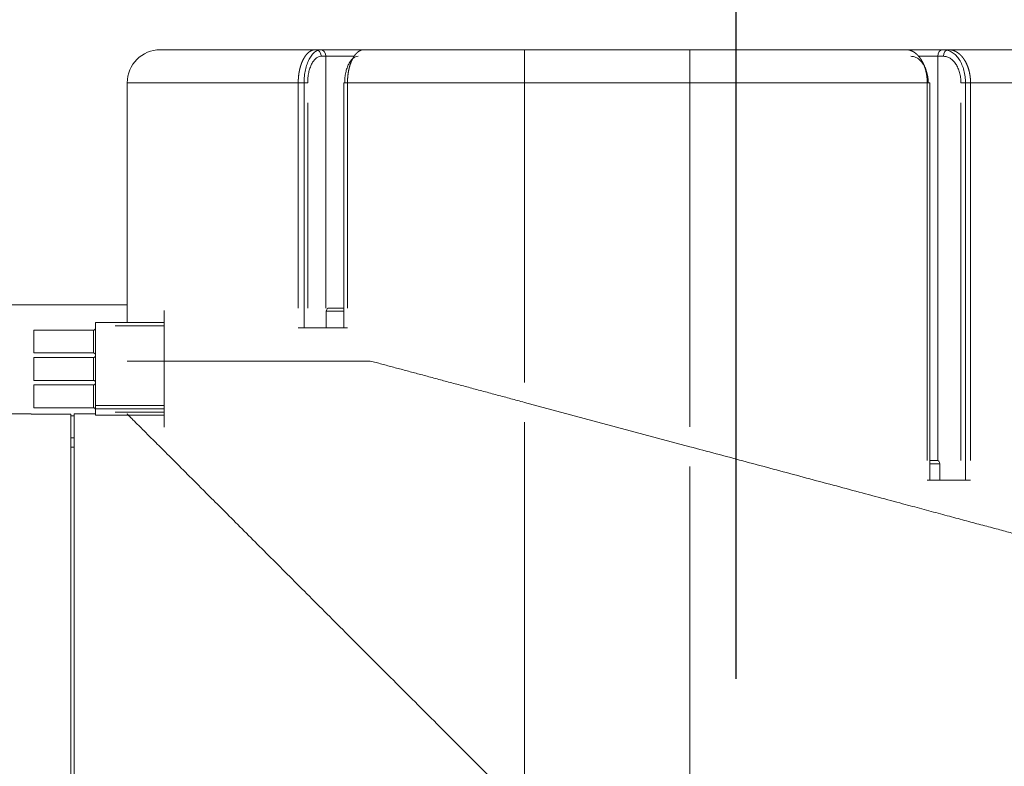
# Model space of a CAD drawing. Header units: millimetres. Extents: x 25069 to 61396, y 8621 to 21558.
# Tile 632 of 656: x 59299 to 59448, y 15402 to 15514. Entities that reach past the tile are written whole.
import ezdxf

# ---------------------------------------------------------------- set-up
doc = ezdxf.new("R2010")
doc.units = ezdxf.units.MM
doc.layers.add('10', color=7, linetype='Continuous')
doc.layers.add('dim', color=84, linetype='Continuous', lineweight=9)
doc.dimstyles.get("Standard").update_dxf_attribs({"dimtxt": 15, "dimasz": 5, "dimexe": 8, "dimexo": 5, "dimgap": 3, "dimtad": 0, "dimzin": 0, "dimdsep": 46, "dimtxsty": 'Standard', "dimblk": 'CLOSEDBLANK', "dimcen": 2, "dimclrd": 4, "dimclre": 3, "dimadec": 0, "dimazin": 0, "dimtfac": 1, "dimtofl": 0, "dimtmove": 0, "dimatfit": 3, "dimldrblk": 'CLOSEDBLANK', "dimfxl": 0, "dimtolj": 1, "dimtzin": 0, "dimarcsym": 0})

# ---------------------------------------------------------------- blocks, each defined once
blk = doc.blocks.new('_ClosedBlank')
at = {"color": 0, "linetype": 'ByBlock', "lineweight": -2}
for p, q in [((-1, 0.167), (0, 0)), ((-1, 0.167), (-1, -0.167)), ((0, 0), (-1, -0.167))]:
    blk.add_line(p, q, dxfattribs=at)
blk = doc.blocks.new('*D43')
at = {"layer": 'Defpoints', "color": 0, "lineweight": 18}
for p in [(59230.09, 15670.62), (59230.09, 15460.19), (59407.59, 15394.87)]:
    blk.add_point(p, dxfattribs=at)
at = {"layer": 'dim', "color": 3, "lineweight": -2}
for p, q in [((59230.09, 15480.19), (59230.09, 15690.62)), ((59407.59, 15414.87), (59407.59, 15690.62))]:
    blk.add_line(p, q, dxfattribs=at)
at = {"layer": 'dim', "color": 4, "lineweight": -3}
for p, q in [((59240.09, 15670.62), (59397.59, 15670.62)), ((59407.59, 15670.62), (59417.59, 15670.62))]:
    blk.add_line(p, q, dxfattribs=at)
at = {"layer": 'dim', "color": 4, "lineweight": -3, "xscale": 10, "yscale": 10, "zscale": 10, "rotation": 180}
blk.add_blockref('_ClosedBlank', (59230.09, 15670.62), dxfattribs=at)
at = {"layer": 'dim', "color": 4, "lineweight": -3, "xscale": 10, "yscale": 10, "zscale": 10}
blk.add_blockref('_ClosedBlank', (59407.59, 15670.62), dxfattribs=at)
at = {"layer": 'dim', "color": 0, "lineweight": 18, "insert": (59672.59, 15670.62), "char_height": 100, "attachment_point": 5}
blk.add_mtext('\\A1;177.50', dxfattribs=at)

msp = doc.modelspace()

# ---------------------------------------------------------------- linework, layer by layer
at = {"layer": '10', "color": 7, "linetype": 'Continuous', "lineweight": 20}
for p, q in [((59320.593, 15509.872), (59344.037, 15509.872)), ((59344.037, 15509.872), (59344.751, 15509.872)), ((59344.042, 15509.872), (59344.751, 15509.872)), ((59344.751, 15509.872), (59351.413, 15509.872)), ((59351.355, 15509.872), (59375.593, 15509.872)), ((59375.593, 15509.872), (59400.593, 15509.872)), ((59375.593, 15509.872), (59375.593, 15504.872)), ((59400.593, 15509.872), (59433.233, 15509.872)), ((59400.593, 15509.872), (59400.593, 15504.872)), ((59433.205, 15509.872), (59438.809, 15509.872)), ((59438.965, 15509.872), (59438.805, 15509.872)), ((59438.809, 15509.872), (59439.664, 15509.872)), ((59439.664, 15509.872), (59454.823, 15509.872)), ((59345.612, 15508.872), (59344.898, 15508.872)), ((59349.932, 15508.872), (59345.612, 15508.872)), ((59345.612, 15508.872), (59345.612, 15470.872)), ((59435.07, 15508.872), (59438.052, 15508.872)), ((59438.907, 15508.872), (59438.052, 15508.872)), ((59438.052, 15447.827), (59438.052, 15508.872)), ((59315.593, 15504.872), (59341.427, 15504.872)), ((59315.593, 15504.872), (59315.593, 15468.672)), ((59341.427, 15504.872), (59342.857, 15504.872)), ((59341.427, 15470.872), (59341.427, 15504.872)), ((59342.315, 15467.872), (59342.315, 15504.872)), ((59348.869, 15504.872), (59348.314, 15504.872)), ((59348.314, 15504.872), (59348.314, 15467.872)), ((59348.869, 15504.872), (59348.869, 15470.872)), ((59375.593, 15504.872), (59348.869, 15504.872)), ((59400.593, 15504.872), (59375.593, 15504.872)), ((59375.593, 15504.872), (59375.593, 15459.632)), ((59400.593, 15504.872), (59400.593, 15452.933)), ((59436.453, 15504.872), (59400.593, 15504.872)), ((59436.856, 15504.872), (59436.453, 15504.872)), ((59436.453, 15447.873), (59436.453, 15504.872)), ((59436.856, 15444.872), (59436.856, 15504.872)), ((59441.53, 15504.872), (59442.993, 15504.872)), ((59442.227, 15444.872), (59442.227, 15504.872)), ((59456.79, 15504.872), (59442.993, 15504.872)), ((59442.993, 15504.872), (59442.993, 15447.873)), ((59342.857, 15501.871), (59342.857, 15470.872)), ((59441.53, 15447.872), (59441.53, 15501.872)), ((59230.093, 15471.372), (59300.593, 15471.372)), ((59310.593, 15471.372), (59300.593, 15471.372)), ((59310.593, 15471.359), (59310.593, 15471.372)), ((59310.593, 15471.359), (59315.593, 15471.359)), ((59348.314, 15470.872), (59346.16, 15470.872)), ((59321.193, 15470.472), (59321.193, 15452.872)), ((59345.66, 15470.372), (59348.314, 15470.372)), ((59345.66, 15470.372), (59345.66, 15467.872)), ((59310.793, 15468.672), (59317.563, 15468.672)), ((59310.793, 15468.672), (59310.793, 15468.172)), ((59310.793, 15468.672), (59321.193, 15468.672)), ((59310.793, 15468.172), (59310.793, 15456.172)), ((59310.793, 15463.79), (59310.793, 15467.834)), ((59321.193, 15468.172), (59313.794, 15468.172)), ((59348.869, 15467.872), (59341.427, 15467.872)), ((59301.493, 15467.537), (59310.493, 15467.537)), ((59301.493, 15467.537), (59301.493, 15464.087)), ((59310.493, 15464.087), (59310.493, 15467.537)), ((59301.493, 15464.087), (59310.493, 15464.087)), ((59301.493, 15463.397), (59310.493, 15463.397)), ((59301.493, 15463.397), (59301.493, 15459.947)), ((59310.493, 15459.947), (59310.493, 15463.397)), ((59310.793, 15459.65), (59310.793, 15463.694)), ((59352.305, 15462.872), (59315.593, 15462.872)), ((59352.305, 15462.872), (59315.593, 15462.872)), ((59301.493, 15459.947), (59310.493, 15459.947)), ((59301.493, 15459.257), (59301.493, 15455.807)), ((59301.493, 15459.257), (59310.493, 15459.257)), ((59310.493, 15455.807), (59310.493, 15459.257)), ((59310.793, 15455.51), (59310.793, 15459.554)), ((59310.793, 15456.172), (59310.793, 15455.672)), ((59310.793, 15456.172), (59321.193, 15456.172)), ((59375.593, 15456.632), (59400.593, 15449.933)), ((59375.593, 15456.632), (59400.593, 15449.933)), ((59301.093, 15454.872), (59297.093, 15454.872)), ((59301.093, 15454.872), (59301.093, 15454.853)), ((59301.093, 15454.853), (59307.093, 15454.853)), ((59301.493, 15455.807), (59310.493, 15455.807)), ((59307.093, 15454.853), (59307.093, 15334.891)), ((59307.093, 15454.572), (59307.593, 15454.572)), ((59307.593, 15396.372), (59307.593, 15454.872)), ((59310.794, 15454.872), (59307.593, 15454.872)), ((59310.793, 15455.672), (59310.793, 15455.172)), ((59310.793, 15455.672), (59321.193, 15455.672)), ((59310.793, 15455.172), (59310.793, 15454.672)), ((59317.563, 15454.672), (59310.793, 15454.672)), ((59321.193, 15454.672), (59310.793, 15454.672)), ((59321.193, 15455.172), (59313.794, 15455.172)), ((59375.593, 15453.632), (59375.593, 15394.872)), ((59307.593, 15451.272), (59307.093, 15451.272)), ((59307.593, 15449.872), (59307.093, 15449.872)), ((59437.835, 15447.872), (59436.855, 15447.872)), ((59436.855, 15447.372), (59438.333, 15447.372)), ((59437.843, 15447.872), (59437.835, 15447.872)), ((59438.333, 15447.372), (59438.343, 15447.372)), ((59438.343, 15444.872), (59438.343, 15447.372)), ((59400.593, 15446.933), (59400.593, 15345.058)), ((59442.993, 15444.872), (59436.453, 15444.872))]:
    msp.add_line(p, q, dxfattribs=at)
for centre, radius, start, end in [((59320.593, 15504.872), 5, 90, 180), ((59346.16, 15470.372), 0.5, 90, 180), ((59437.843, 15447.372), 0.5, 0, 90)]:
    msp.add_arc(centre, radius, start, end, dxfattribs=at)
for centre, major_axis, ratio, start_param, end_param in [((59344.037, 15508.872), (0, 1), 0.8609129, 4.712389, 6.2831853), ((59344.751, 15508.872), (0, 1), 0.8609129, 4.712389, 6.2831853), ((59438.809, 15508.872), (0, -1), 0.7566129, 3.1415927, 4.712389), ((59439.664, 15508.872), (0, -1), 0.7566129, 3.1415927, 4.712389)]:
    msp.add_ellipse(centre, major_axis=major_axis, ratio=ratio, start_param=start_param, end_param=end_param, dxfattribs=at)
for points, knots in [([(59341.427, 15504.872), (59341.427, 15504.884), (59341.427, 15504.907), (59341.427, 15504.943), (59341.427, 15504.978), (59341.428, 15505.014), (59341.428, 15505.049), (59341.429, 15505.085), (59341.43, 15505.121), (59341.431, 15505.156), (59341.432, 15505.192), (59341.433, 15505.227), (59341.435, 15505.263), (59341.436, 15505.299), (59341.438, 15505.334), (59341.44, 15505.37), (59341.442, 15505.405), (59341.444, 15505.441), (59341.446, 15505.477), (59341.448, 15505.512), (59341.451, 15505.548), (59341.453, 15505.583), (59341.456, 15505.619), (59341.459, 15505.655), (59341.462, 15505.69), (59341.465, 15505.726), (59341.468, 15505.761), (59341.472, 15505.796), (59341.475, 15505.832), (59341.479, 15505.867), (59341.483, 15505.903), (59341.487, 15505.938), (59341.491, 15505.973), (59341.495, 15506.009), (59341.499, 15506.044), (59341.504, 15506.079), (59341.508, 15506.114), (59341.513, 15506.149), (59341.518, 15506.184), (59341.523, 15506.219), (59341.528, 15506.254), (59341.533, 15506.289), (59341.539, 15506.324), (59341.544, 15506.359), (59341.55, 15506.394), (59341.556, 15506.429), (59341.562, 15506.463), (59341.568, 15506.498), (59341.574, 15506.532), (59341.581, 15506.567), (59341.587, 15506.601), (59341.594, 15506.635), (59341.601, 15506.67), (59341.608, 15506.704), (59341.615, 15506.738), (59341.622, 15506.772), (59341.629, 15506.806), (59341.637, 15506.84), (59341.644, 15506.873), (59341.652, 15506.907), (59341.66, 15506.941), (59341.668, 15506.974), (59341.676, 15507.008), (59341.684, 15507.041), (59341.693, 15507.074), (59341.701, 15507.107), (59341.71, 15507.14), (59341.719, 15507.173), (59341.728, 15507.206), (59341.737, 15507.238), (59341.746, 15507.271), (59341.756, 15507.304), (59341.765, 15507.336), (59341.775, 15507.368), (59341.784, 15507.4), (59341.794, 15507.432), (59341.804, 15507.464), (59341.814, 15507.496), (59341.825, 15507.527), (59341.835, 15507.559), (59341.845, 15507.59), (59341.856, 15507.622), (59341.867, 15507.653), (59341.878, 15507.684), (59341.889, 15507.715), (59341.9, 15507.745), (59341.911, 15507.776), (59341.923, 15507.806), (59341.934, 15507.836), (59341.946, 15507.867), (59341.958, 15507.896), (59341.97, 15507.926), (59341.982, 15507.956), (59341.994, 15507.985), (59342.006, 15508.015), (59342.018, 15508.044), (59342.031, 15508.073), (59342.044, 15508.102), (59342.056, 15508.131), (59342.069, 15508.159), (59342.082, 15508.187), (59342.095, 15508.216), (59342.109, 15508.244), (59342.122, 15508.271), (59342.135, 15508.299), (59342.149, 15508.327), (59342.163, 15508.354), (59342.177, 15508.381), (59342.192, 15508.41), (59342.208, 15508.441), (59342.226, 15508.475), (59342.244, 15508.508), (59342.263, 15508.542), (59342.282, 15508.575), (59342.301, 15508.608), (59342.32, 15508.641), (59342.34, 15508.674), (59342.36, 15508.706), (59342.381, 15508.739), (59342.402, 15508.771), (59342.423, 15508.803), (59342.444, 15508.835), (59342.466, 15508.867), (59342.488, 15508.898), (59342.51, 15508.93), (59342.533, 15508.961), (59342.556, 15508.991), (59342.579, 15509.022), (59342.603, 15509.052), (59342.627, 15509.082), (59342.651, 15509.112), (59342.676, 15509.141), (59342.701, 15509.17), (59342.727, 15509.198), (59342.752, 15509.226), (59342.778, 15509.254), (59342.805, 15509.282), (59342.831, 15509.309), (59342.858, 15509.335), (59342.886, 15509.361), (59342.913, 15509.387), (59342.942, 15509.412), (59342.97, 15509.437), (59342.999, 15509.461), (59343.028, 15509.485), (59343.057, 15509.508), (59343.087, 15509.53), (59343.117, 15509.552), (59343.147, 15509.574), (59343.178, 15509.594), (59343.209, 15509.615), (59343.24, 15509.634), (59343.271, 15509.653), (59343.303, 15509.671), (59343.336, 15509.689), (59343.368, 15509.706), (59343.401, 15509.722), (59343.434, 15509.737), (59343.467, 15509.752), (59343.501, 15509.766), (59343.535, 15509.779), (59343.569, 15509.791), (59343.604, 15509.803), (59343.638, 15509.814), (59343.674, 15509.824), (59343.709, 15509.833), (59343.744, 15509.841), (59343.78, 15509.848), (59343.816, 15509.854), (59343.852, 15509.86), (59343.889, 15509.864), (59343.926, 15509.868), (59343.963, 15509.87), (59344, 15509.872), (59344.024, 15509.872), (59344.037, 15509.872)], [0, 0, 0, 0, 0.0045129, 0.0090287, 0.0135475, 0.0180693, 0.022594, 0.0271216, 0.0316523, 0.0361858, 0.0407224, 0.0452618, 0.0498043, 0.0543497, 0.0588981, 0.0634494, 0.0680037, 0.072561, 0.0771212, 0.0816844, 0.0862505, 0.0908197, 0.0953917, 0.0999668, 0.1045448, 0.1091258, 0.1137098, 0.1182967, 0.1228867, 0.1274795, 0.1320754, 0.1366742, 0.1412761, 0.1458808, 0.1504886, 0.1550994, 0.1597131, 0.1643298, 0.1689495, 0.1735721, 0.1781978, 0.1828264, 0.187458, 0.1920926, 0.1967302, 0.2013708, 0.2060143, 0.2106608, 0.2153104, 0.2199629, 0.2246184, 0.2292769, 0.2339384, 0.2386029, 0.2432703, 0.2479408, 0.2526142, 0.2572907, 0.2619701, 0.2666526, 0.271338, 0.2760264, 0.2807179, 0.2854123, 0.2901097, 0.2948102, 0.2995136, 0.30422, 0.3089294, 0.3136419, 0.3183573, 0.3230758, 0.3277972, 0.3325217, 0.3372491, 0.3419796, 0.346713, 0.3514495, 0.356189, 0.3609315, 0.365677, 0.3704255, 0.375177, 0.3799315, 0.3846891, 0.3894496, 0.3942132, 0.3989798, 0.4037494, 0.408522, 0.4132976, 0.4180763, 0.4228579, 0.4276426, 0.4324303, 0.437221, 0.4420147, 0.4468115, 0.4516112, 0.456414, 0.4612198, 0.4660287, 0.4708405, 0.4756554, 0.4804733, 0.4852942, 0.4901181, 0.4949451, 0.4997751, 0.5058418, 0.511955, 0.5181148, 0.5243211, 0.5305739, 0.5368733, 0.5432191, 0.5496116, 0.5560505, 0.562536, 0.569068, 0.5756466, 0.5822717, 0.5889433, 0.5956615, 0.6024262, 0.6092375, 0.6160953, 0.6229996, 0.6299505, 0.6369479, 0.6439919, 0.6510824, 0.6582194, 0.665403, 0.6726331, 0.6799098, 0.687233, 0.6946028, 0.7020191, 0.7094819, 0.7169913, 0.7245472, 0.7321497, 0.7397987, 0.7474942, 0.7552363, 0.7630249, 0.7708601, 0.7787418, 0.7866701, 0.7946448, 0.8026662, 0.810734, 0.8188484, 0.8270094, 0.8352168, 0.8434709, 0.8517714, 0.8601185, 0.8685121, 0.8769522, 0.8854389, 0.8939721, 0.9025519, 0.9111782, 0.919851, 0.9285703, 0.9373362, 0.9461486, 0.9550075, 0.963913, 0.9728649, 0.9818634, 0.9909085, 1, 1, 1, 1]), ([(59342.315, 15504.872), (59342.315, 15505.047), (59342.32, 15505.222), (59342.347, 15505.722), (59342.381, 15506.049), (59342.48, 15506.672), (59342.545, 15506.973), (59342.705, 15507.55), (59342.8, 15507.823), (59343.012, 15508.324), (59343.131, 15508.555), (59343.393, 15508.969), (59343.531, 15509.147), (59343.826, 15509.45), (59343.982, 15509.575), (59344.224, 15509.715), (59344.306, 15509.754), (59344.389, 15509.785)], [0, 0, 0, 0, 0.0763482, 0.0763482, 0.2182482, 0.2182482, 0.3601481, 0.3601481, 0.502048, 0.502048, 0.6439479, 0.6439479, 0.7858478, 0.7858478, 0.9277478, 0.9277478, 1, 1, 1, 1]), ([(59351.355, 15509.872), (59351.349, 15509.872), (59351.337, 15509.872), (59351.319, 15509.871), (59351.302, 15509.871), (59351.284, 15509.87), (59351.267, 15509.869), (59351.249, 15509.867), (59351.232, 15509.866), (59351.214, 15509.864), (59351.197, 15509.862), (59351.18, 15509.859), (59351.163, 15509.857), (59351.145, 15509.854), (59351.128, 15509.851), (59351.111, 15509.848), (59351.094, 15509.844), (59351.077, 15509.841), (59351.061, 15509.837), (59351.044, 15509.833), (59351.027, 15509.828), (59351.01, 15509.824), (59350.994, 15509.819), (59350.977, 15509.814), (59350.961, 15509.808), (59350.944, 15509.803), (59350.928, 15509.797), (59350.911, 15509.791), (59350.895, 15509.785), (59350.879, 15509.779), (59350.863, 15509.773), (59350.847, 15509.766), (59350.831, 15509.759), (59350.815, 15509.752), (59350.799, 15509.745), (59350.783, 15509.738), (59350.768, 15509.73), (59350.752, 15509.722), (59350.736, 15509.714), (59350.721, 15509.706), (59350.705, 15509.698), (59350.69, 15509.689), (59350.675, 15509.68), (59350.659, 15509.672), (59350.644, 15509.663), (59350.629, 15509.653), (59350.614, 15509.644), (59350.599, 15509.635), (59350.584, 15509.625), (59350.569, 15509.615), (59350.555, 15509.605), (59350.54, 15509.595), (59350.525, 15509.585), (59350.511, 15509.574), (59350.497, 15509.563), (59350.482, 15509.553), (59350.468, 15509.542), (59350.454, 15509.531), (59350.439, 15509.52), (59350.425, 15509.508), (59350.411, 15509.497), (59350.398, 15509.485), (59350.384, 15509.473), (59350.37, 15509.462), (59350.356, 15509.45), (59350.343, 15509.437), (59350.329, 15509.425), (59350.316, 15509.413), (59350.302, 15509.4), (59350.289, 15509.388), (59350.276, 15509.375), (59350.263, 15509.362), (59350.25, 15509.349), (59350.237, 15509.336), (59350.224, 15509.323), (59350.211, 15509.309), (59350.198, 15509.296), (59350.185, 15509.283), (59350.173, 15509.269), (59350.16, 15509.255), (59350.148, 15509.241), (59350.135, 15509.227), (59350.123, 15509.213), (59350.111, 15509.199), (59350.099, 15509.185), (59350.087, 15509.171), (59350.075, 15509.156), (59350.063, 15509.142), (59350.051, 15509.127), (59350.039, 15509.113), (59350.028, 15509.098), (59350.016, 15509.083), (59350.004, 15509.068), (59349.993, 15509.053), (59349.982, 15509.038), (59349.97, 15509.023), (59349.959, 15509.008), (59349.948, 15508.993), (59349.937, 15508.978), (59349.926, 15508.962), (59349.915, 15508.947), (59349.904, 15508.931), (59349.894, 15508.916), (59349.883, 15508.9), (59349.872, 15508.884), (59349.862, 15508.869), (59349.852, 15508.853), (59349.841, 15508.837), (59349.831, 15508.821), (59349.821, 15508.805), (59349.811, 15508.789), (59349.801, 15508.773), (59349.791, 15508.757), (59349.781, 15508.741), (59349.771, 15508.724), (59349.761, 15508.708), (59349.752, 15508.692), (59349.742, 15508.676), (59349.733, 15508.659), (59349.723, 15508.643), (59349.714, 15508.626), (59349.704, 15508.61), (59349.695, 15508.593), (59349.686, 15508.577), (59349.677, 15508.56), (59349.668, 15508.544), (59349.659, 15508.527), (59349.65, 15508.511), (59349.642, 15508.494), (59349.633, 15508.477), (59349.624, 15508.461), (59349.616, 15508.444), (59349.607, 15508.427), (59349.594, 15508.399), (59349.574, 15508.361), (59349.55, 15508.31), (59349.527, 15508.259), (59349.503, 15508.207), (59349.48, 15508.155), (59349.458, 15508.102), (59349.436, 15508.049), (59349.414, 15507.995), (59349.392, 15507.941), (59349.371, 15507.885), (59349.351, 15507.83), (59349.331, 15507.774), (59349.311, 15507.717), (59349.292, 15507.66), (59349.273, 15507.603), (59349.254, 15507.545), (59349.236, 15507.487), (59349.218, 15507.428), (59349.201, 15507.369), (59349.184, 15507.309), (59349.168, 15507.249), (59349.152, 15507.189), (59349.136, 15507.128), (59349.121, 15507.067), (59349.107, 15507.005), (59349.092, 15506.944), (59349.079, 15506.882), (59349.065, 15506.819), (59349.052, 15506.757), (59349.04, 15506.694), (59349.028, 15506.63), (59349.016, 15506.567), (59349.005, 15506.503), (59348.994, 15506.439), (59348.984, 15506.375), (59348.974, 15506.311), (59348.965, 15506.247), (59348.956, 15506.182), (59348.947, 15506.117), (59348.939, 15506.052), (59348.931, 15505.987), (59348.924, 15505.922), (59348.917, 15505.857), (59348.911, 15505.791), (59348.905, 15505.726), (59348.9, 15505.66), (59348.895, 15505.595), (59348.89, 15505.529), (59348.886, 15505.463), (59348.882, 15505.397), (59348.879, 15505.332), (59348.876, 15505.266), (59348.874, 15505.2), (59348.872, 15505.134), (59348.87, 15505.069), (59348.869, 15505.003), (59348.869, 15504.937), (59348.869, 15504.894), (59348.869, 15504.872)], [0, 0, 0, 0, 0.0045472, 0.0090828, 0.0136068, 0.0181191, 0.0226199, 0.027109, 0.0315865, 0.0360524, 0.0405067, 0.0449493, 0.0493804, 0.0537998, 0.0582076, 0.0626038, 0.0669884, 0.0713613, 0.0757227, 0.0800724, 0.0844105, 0.088737, 0.0930518, 0.0973551, 0.1016467, 0.1059267, 0.1101951, 0.1144519, 0.118697, 0.1229306, 0.1271525, 0.1313628, 0.1355614, 0.1397485, 0.1439239, 0.1480878, 0.15224, 0.1563805, 0.1605095, 0.1646268, 0.1687326, 0.1728267, 0.1769091, 0.18098, 0.1850392, 0.1890869, 0.1931229, 0.1971472, 0.20116, 0.2051611, 0.2091507, 0.2131286, 0.2170948, 0.2210495, 0.2249925, 0.228924, 0.2328438, 0.2367519, 0.2406485, 0.2445334, 0.2484067, 0.2522684, 0.2561185, 0.259957, 0.2637838, 0.267599, 0.2714026, 0.2751946, 0.2789749, 0.2827436, 0.2865007, 0.2902462, 0.2939801, 0.2977023, 0.301413, 0.305112, 0.3087993, 0.3124751, 0.3161392, 0.3197917, 0.3234326, 0.3270619, 0.3306796, 0.3342856, 0.33788, 0.3414628, 0.345034, 0.3485935, 0.3521414, 0.3556777, 0.3592024, 0.3627155, 0.3662169, 0.3697067, 0.3731849, 0.3766515, 0.3801065, 0.3835498, 0.3869815, 0.3904016, 0.3938101, 0.397207, 0.4005922, 0.4039658, 0.4073278, 0.4106782, 0.4140169, 0.4173441, 0.4206596, 0.4239635, 0.4272558, 0.4305364, 0.4338054, 0.4370629, 0.4403087, 0.4435428, 0.4467654, 0.4499763, 0.4531756, 0.4563633, 0.4595394, 0.4627039, 0.4658567, 0.4689979, 0.4721275, 0.4752455, 0.4783519, 0.4814467, 0.4845298, 0.4876013, 0.4906612, 0.4937095, 0.4967461, 0.4997712, 0.5086877, 0.5175939, 0.5264897, 0.5353753, 0.5442506, 0.5531155, 0.5619702, 0.5708146, 0.5796487, 0.5884725, 0.597286, 0.6060893, 0.6148822, 0.6236649, 0.6324374, 0.6411996, 0.6499515, 0.6586931, 0.6674246, 0.6761457, 0.6848566, 0.6935573, 0.7022478, 0.710928, 0.719598, 0.7282577, 0.7369073, 0.7455466, 0.7541757, 0.7627946, 0.7714034, 0.7800019, 0.7885902, 0.7971684, 0.8057363, 0.8142941, 0.8228417, 0.8313791, 0.8399064, 0.8484235, 0.8569305, 0.8654273, 0.873914, 0.8823905, 0.8908569, 0.8993131, 0.9077593, 0.9161953, 0.9246212, 0.933037, 0.9414427, 0.9498383, 0.9582238, 0.9665992, 0.9749645, 0.9833197, 0.9916649, 1, 1, 1, 1]), ([(59436.453, 15504.872), (59436.453, 15504.884), (59436.453, 15504.907), (59436.453, 15504.943), (59436.453, 15504.978), (59436.452, 15505.014), (59436.451, 15505.049), (59436.45, 15505.085), (59436.449, 15505.121), (59436.448, 15505.156), (59436.447, 15505.192), (59436.445, 15505.227), (59436.443, 15505.263), (59436.441, 15505.299), (59436.439, 15505.334), (59436.437, 15505.37), (59436.435, 15505.405), (59436.432, 15505.441), (59436.43, 15505.477), (59436.427, 15505.512), (59436.424, 15505.548), (59436.42, 15505.583), (59436.417, 15505.619), (59436.413, 15505.655), (59436.41, 15505.69), (59436.406, 15505.726), (59436.402, 15505.761), (59436.398, 15505.796), (59436.393, 15505.832), (59436.389, 15505.867), (59436.384, 15505.903), (59436.379, 15505.938), (59436.374, 15505.973), (59436.369, 15506.009), (59436.363, 15506.044), (59436.358, 15506.079), (59436.352, 15506.114), (59436.346, 15506.149), (59436.34, 15506.184), (59436.334, 15506.219), (59436.327, 15506.254), (59436.321, 15506.289), (59436.314, 15506.324), (59436.307, 15506.359), (59436.3, 15506.394), (59436.293, 15506.429), (59436.285, 15506.463), (59436.278, 15506.498), (59436.27, 15506.532), (59436.262, 15506.567), (59436.254, 15506.601), (59436.246, 15506.635), (59436.237, 15506.67), (59436.229, 15506.704), (59436.22, 15506.738), (59436.211, 15506.772), (59436.202, 15506.806), (59436.193, 15506.84), (59436.184, 15506.873), (59436.174, 15506.907), (59436.164, 15506.941), (59436.154, 15506.974), (59436.144, 15507.008), (59436.134, 15507.041), (59436.124, 15507.074), (59436.113, 15507.107), (59436.102, 15507.14), (59436.091, 15507.173), (59436.08, 15507.206), (59436.069, 15507.238), (59436.058, 15507.271), (59436.046, 15507.304), (59436.035, 15507.336), (59436.023, 15507.368), (59436.011, 15507.4), (59435.998, 15507.432), (59435.986, 15507.464), (59435.974, 15507.496), (59435.961, 15507.527), (59435.948, 15507.559), (59435.935, 15507.59), (59435.922, 15507.622), (59435.909, 15507.653), (59435.895, 15507.684), (59435.882, 15507.715), (59435.868, 15507.745), (59435.854, 15507.776), (59435.84, 15507.806), (59435.826, 15507.836), (59435.811, 15507.867), (59435.797, 15507.896), (59435.782, 15507.926), (59435.767, 15507.956), (59435.752, 15507.985), (59435.737, 15508.015), (59435.722, 15508.044), (59435.706, 15508.073), (59435.69, 15508.102), (59435.675, 15508.131), (59435.659, 15508.159), (59435.643, 15508.187), (59435.627, 15508.216), (59435.61, 15508.244), (59435.594, 15508.271), (59435.577, 15508.299), (59435.56, 15508.327), (59435.543, 15508.354), (59435.526, 15508.381), (59435.508, 15508.41), (59435.487, 15508.441), (59435.465, 15508.475), (59435.442, 15508.508), (59435.419, 15508.542), (59435.396, 15508.575), (59435.372, 15508.608), (59435.348, 15508.641), (59435.324, 15508.674), (59435.299, 15508.706), (59435.274, 15508.739), (59435.248, 15508.771), (59435.222, 15508.803), (59435.195, 15508.835), (59435.168, 15508.867), (59435.141, 15508.898), (59435.113, 15508.93), (59435.085, 15508.961), (59435.057, 15508.991), (59435.028, 15509.022), (59434.999, 15509.052), (59434.969, 15509.082), (59434.939, 15509.112), (59434.908, 15509.141), (59434.877, 15509.17), (59434.846, 15509.198), (59434.814, 15509.226), (59434.782, 15509.254), (59434.749, 15509.282), (59434.716, 15509.309), (59434.683, 15509.335), (59434.649, 15509.361), (59434.615, 15509.387), (59434.581, 15509.412), (59434.546, 15509.437), (59434.51, 15509.461), (59434.474, 15509.485), (59434.438, 15509.508), (59434.402, 15509.53), (59434.365, 15509.552), (59434.327, 15509.574), (59434.29, 15509.594), (59434.251, 15509.615), (59434.213, 15509.634), (59434.174, 15509.653), (59434.135, 15509.671), (59434.095, 15509.689), (59434.055, 15509.706), (59434.015, 15509.722), (59433.974, 15509.737), (59433.933, 15509.752), (59433.892, 15509.766), (59433.85, 15509.779), (59433.808, 15509.791), (59433.765, 15509.803), (59433.723, 15509.814), (59433.68, 15509.824), (59433.636, 15509.833), (59433.592, 15509.841), (59433.548, 15509.848), (59433.504, 15509.854), (59433.46, 15509.86), (59433.415, 15509.864), (59433.37, 15509.868), (59433.324, 15509.87), (59433.279, 15509.872), (59433.248, 15509.872), (59433.233, 15509.872)], [0, 0, 0, 0, 0.0045129, 0.0090287, 0.0135475, 0.0180693, 0.022594, 0.0271216, 0.0316523, 0.0361858, 0.0407224, 0.0452618, 0.0498043, 0.0543497, 0.0588981, 0.0634494, 0.0680037, 0.072561, 0.0771212, 0.0816844, 0.0862505, 0.0908197, 0.0953917, 0.0999668, 0.1045448, 0.1091258, 0.1137098, 0.1182967, 0.1228867, 0.1274795, 0.1320754, 0.1366742, 0.1412761, 0.1458808, 0.1504886, 0.1550994, 0.1597131, 0.1643298, 0.1689495, 0.1735721, 0.1781978, 0.1828264, 0.187458, 0.1920926, 0.1967302, 0.2013708, 0.2060143, 0.2106608, 0.2153104, 0.2199629, 0.2246184, 0.2292769, 0.2339384, 0.2386029, 0.2432703, 0.2479408, 0.2526142, 0.2572907, 0.2619701, 0.2666526, 0.271338, 0.2760264, 0.2807179, 0.2854123, 0.2901097, 0.2948102, 0.2995136, 0.30422, 0.3089295, 0.3136419, 0.3183573, 0.3230758, 0.3277972, 0.3325217, 0.3372491, 0.3419796, 0.346713, 0.3514495, 0.356189, 0.3609315, 0.365677, 0.3704255, 0.375177, 0.3799315, 0.3846891, 0.3894496, 0.3942132, 0.3989798, 0.4037494, 0.408522, 0.4132976, 0.4180763, 0.4228579, 0.4276426, 0.4324303, 0.437221, 0.4420147, 0.4468115, 0.4516112, 0.456414, 0.4612198, 0.4660287, 0.4708405, 0.4756554, 0.4804733, 0.4852942, 0.4901181, 0.4949451, 0.4997751, 0.5058418, 0.511955, 0.5181148, 0.5243211, 0.5305739, 0.5368733, 0.5432191, 0.5496116, 0.5560505, 0.562536, 0.569068, 0.5756466, 0.5822717, 0.5889433, 0.5956615, 0.6024262, 0.6092375, 0.6160953, 0.6229996, 0.6299505, 0.6369479, 0.6439919, 0.6510824, 0.6582194, 0.665403, 0.6726331, 0.6799098, 0.687233, 0.6946028, 0.7020191, 0.7094819, 0.7169913, 0.7245472, 0.7321497, 0.7397987, 0.7474942, 0.7552363, 0.7630249, 0.7708601, 0.7787418, 0.7866701, 0.7946448, 0.8026662, 0.810734, 0.8188484, 0.8270094, 0.8352168, 0.8434709, 0.8517714, 0.8601185, 0.8685121, 0.8769522, 0.8854389, 0.8939721, 0.9025519, 0.9111782, 0.919851, 0.9285703, 0.9373362, 0.9461486, 0.9550075, 0.963913, 0.9728649, 0.9818634, 0.9909085, 1, 1, 1, 1]), ([(59442.227, 15504.872), (59442.227, 15504.935), (59442.226, 15504.999), (59442.216, 15505.39), (59442.187, 15505.713), (59442.088, 15506.349), (59442.017, 15506.664), (59441.838, 15507.257), (59441.73, 15507.539), (59441.478, 15508.071), (59441.334, 15508.318), (59441.021, 15508.761), (59440.85, 15508.96), (59440.483, 15509.304), (59440.291, 15509.447), (59439.89, 15509.673), (59439.68, 15509.758), (59439.302, 15509.85), (59439.134, 15509.871), (59438.965, 15509.872)], [0, 0, 0, 0, 0.024142, 0.024142, 0.1494168, 0.1494168, 0.2746917, 0.2746917, 0.3999665, 0.3999665, 0.5252413, 0.5252413, 0.6505161, 0.6505161, 0.7757909, 0.7757909, 0.9010658, 0.9010658, 1, 1, 1, 1]), ([(59439.664, 15509.872), (59439.672, 15509.872), (59439.688, 15509.872), (59439.711, 15509.871), (59439.735, 15509.871), (59439.759, 15509.87), (59439.782, 15509.869), (59439.806, 15509.867), (59439.829, 15509.866), (59439.852, 15509.864), (59439.876, 15509.862), (59439.899, 15509.859), (59439.922, 15509.857), (59439.945, 15509.854), (59439.968, 15509.851), (59439.991, 15509.848), (59440.014, 15509.844), (59440.037, 15509.841), (59440.059, 15509.837), (59440.082, 15509.833), (59440.104, 15509.828), (59440.127, 15509.824), (59440.149, 15509.819), (59440.171, 15509.814), (59440.194, 15509.808), (59440.216, 15509.803), (59440.238, 15509.797), (59440.26, 15509.791), (59440.281, 15509.785), (59440.303, 15509.779), (59440.325, 15509.773), (59440.346, 15509.766), (59440.368, 15509.759), (59440.389, 15509.752), (59440.411, 15509.745), (59440.432, 15509.738), (59440.453, 15509.73), (59440.474, 15509.722), (59440.495, 15509.714), (59440.516, 15509.706), (59440.537, 15509.698), (59440.557, 15509.689), (59440.578, 15509.68), (59440.598, 15509.672), (59440.619, 15509.663), (59440.639, 15509.653), (59440.659, 15509.644), (59440.679, 15509.635), (59440.699, 15509.625), (59440.719, 15509.615), (59440.739, 15509.605), (59440.758, 15509.595), (59440.778, 15509.585), (59440.797, 15509.574), (59440.817, 15509.563), (59440.836, 15509.553), (59440.855, 15509.542), (59440.874, 15509.531), (59440.893, 15509.52), (59440.912, 15509.508), (59440.931, 15509.497), (59440.95, 15509.485), (59440.968, 15509.473), (59440.987, 15509.462), (59441.005, 15509.45), (59441.023, 15509.437), (59441.041, 15509.425), (59441.059, 15509.413), (59441.077, 15509.4), (59441.095, 15509.388), (59441.113, 15509.375), (59441.13, 15509.362), (59441.148, 15509.349), (59441.165, 15509.336), (59441.183, 15509.323), (59441.2, 15509.309), (59441.217, 15509.296), (59441.234, 15509.283), (59441.251, 15509.269), (59441.267, 15509.255), (59441.284, 15509.241), (59441.301, 15509.227), (59441.317, 15509.213), (59441.333, 15509.199), (59441.35, 15509.185), (59441.366, 15509.171), (59441.382, 15509.156), (59441.398, 15509.142), (59441.413, 15509.127), (59441.429, 15509.113), (59441.445, 15509.098), (59441.46, 15509.083), (59441.476, 15509.068), (59441.491, 15509.053), (59441.506, 15509.038), (59441.521, 15509.023), (59441.536, 15509.008), (59441.551, 15508.993), (59441.566, 15508.978), (59441.58, 15508.962), (59441.595, 15508.947), (59441.609, 15508.931), (59441.624, 15508.916), (59441.638, 15508.9), (59441.652, 15508.884), (59441.666, 15508.869), (59441.68, 15508.853), (59441.694, 15508.837), (59441.707, 15508.821), (59441.721, 15508.805), (59441.734, 15508.789), (59441.748, 15508.773), (59441.761, 15508.757), (59441.774, 15508.741), (59441.787, 15508.724), (59441.8, 15508.708), (59441.813, 15508.692), (59441.826, 15508.676), (59441.839, 15508.659), (59441.851, 15508.643), (59441.864, 15508.626), (59441.876, 15508.61), (59441.888, 15508.593), (59441.901, 15508.577), (59441.913, 15508.56), (59441.925, 15508.544), (59441.937, 15508.527), (59441.948, 15508.511), (59441.96, 15508.494), (59441.972, 15508.477), (59441.983, 15508.461), (59441.995, 15508.444), (59442.006, 15508.427), (59442.024, 15508.399), (59442.05, 15508.361), (59442.082, 15508.31), (59442.114, 15508.259), (59442.145, 15508.207), (59442.176, 15508.155), (59442.206, 15508.102), (59442.236, 15508.049), (59442.265, 15507.995), (59442.293, 15507.941), (59442.322, 15507.885), (59442.349, 15507.83), (59442.376, 15507.774), (59442.402, 15507.717), (59442.428, 15507.66), (59442.454, 15507.603), (59442.478, 15507.545), (59442.503, 15507.487), (59442.526, 15507.428), (59442.549, 15507.369), (59442.572, 15507.309), (59442.594, 15507.249), (59442.615, 15507.189), (59442.636, 15507.128), (59442.656, 15507.067), (59442.676, 15507.005), (59442.695, 15506.944), (59442.713, 15506.882), (59442.731, 15506.819), (59442.748, 15506.757), (59442.765, 15506.694), (59442.781, 15506.63), (59442.797, 15506.567), (59442.812, 15506.503), (59442.826, 15506.439), (59442.84, 15506.375), (59442.853, 15506.311), (59442.865, 15506.247), (59442.877, 15506.182), (59442.889, 15506.117), (59442.9, 15506.052), (59442.91, 15505.987), (59442.919, 15505.922), (59442.928, 15505.857), (59442.937, 15505.791), (59442.945, 15505.726), (59442.952, 15505.66), (59442.959, 15505.595), (59442.965, 15505.529), (59442.97, 15505.463), (59442.975, 15505.397), (59442.979, 15505.332), (59442.983, 15505.266), (59442.986, 15505.2), (59442.989, 15505.134), (59442.991, 15505.069), (59442.992, 15505.003), (59442.993, 15504.937), (59442.993, 15504.894), (59442.993, 15504.872)], [0, 0, 0, 0, 0.0045472, 0.0090828, 0.0136068, 0.0181191, 0.0226199, 0.027109, 0.0315865, 0.0360524, 0.0405067, 0.0449493, 0.0493804, 0.0537998, 0.0582076, 0.0626038, 0.0669884, 0.0713613, 0.0757227, 0.0800724, 0.0844105, 0.088737, 0.0930518, 0.0973551, 0.1016467, 0.1059267, 0.1101951, 0.1144519, 0.118697, 0.1229306, 0.1271525, 0.1313628, 0.1355614, 0.1397485, 0.1439239, 0.1480878, 0.15224, 0.1563805, 0.1605095, 0.1646268, 0.1687326, 0.1728267, 0.1769091, 0.18098, 0.1850392, 0.1890869, 0.1931229, 0.1971472, 0.20116, 0.2051611, 0.2091507, 0.2131286, 0.2170948, 0.2210495, 0.2249925, 0.228924, 0.2328438, 0.2367519, 0.2406485, 0.2445334, 0.2484067, 0.2522684, 0.2561185, 0.259957, 0.2637838, 0.267599, 0.2714026, 0.2751946, 0.2789749, 0.2827436, 0.2865007, 0.2902462, 0.2939801, 0.2977023, 0.301413, 0.305112, 0.3087993, 0.3124751, 0.3161392, 0.3197917, 0.3234326, 0.3270619, 0.3306796, 0.3342856, 0.33788, 0.3414628, 0.345034, 0.3485935, 0.3521414, 0.3556777, 0.3592024, 0.3627155, 0.3662169, 0.3697067, 0.3731849, 0.3766515, 0.3801065, 0.3835498, 0.3869815, 0.3904016, 0.3938101, 0.397207, 0.4005922, 0.4039658, 0.4073278, 0.4106782, 0.4140169, 0.4173441, 0.4206596, 0.4239635, 0.4272558, 0.4305364, 0.4338054, 0.4370629, 0.4403087, 0.4435428, 0.4467654, 0.4499763, 0.4531756, 0.4563633, 0.4595394, 0.4627039, 0.4658567, 0.4689979, 0.4721275, 0.4752455, 0.4783519, 0.4814467, 0.4845298, 0.4876013, 0.4906612, 0.4937095, 0.4967461, 0.4997712, 0.5086877, 0.5175939, 0.5264897, 0.5353753, 0.5442506, 0.5531155, 0.5619702, 0.5708146, 0.5796487, 0.5884725, 0.597286, 0.6060893, 0.6148822, 0.6236649, 0.6324374, 0.6411996, 0.6499515, 0.6586931, 0.6674246, 0.6761457, 0.6848566, 0.6935573, 0.7022478, 0.710928, 0.719598, 0.7282577, 0.7369073, 0.7455466, 0.7541757, 0.7627946, 0.7714034, 0.7800019, 0.7885902, 0.7971684, 0.8057363, 0.8142941, 0.8228417, 0.8313791, 0.8399064, 0.8484235, 0.8569305, 0.8654273, 0.873914, 0.8823905, 0.8908569, 0.8993131, 0.9077593, 0.9161953, 0.9246212, 0.933037, 0.9414427, 0.9498383, 0.9582238, 0.9665992, 0.9749645, 0.9833197, 0.9916649, 1, 1, 1, 1]), ([(59344.898, 15508.872), (59344.763, 15508.872), (59344.63, 15508.846), (59344.367, 15508.743), (59344.239, 15508.666), (59343.993, 15508.467), (59343.875, 15508.343), (59343.652, 15508.051), (59343.549, 15507.886), (59343.361, 15507.517), (59343.275, 15507.311), (59343.127, 15506.877), (59343.064, 15506.647), (59342.962, 15506.162), (59342.922, 15505.908), (59342.87, 15505.396), (59342.857, 15505.136), (59342.857, 15504.872)], [0, 0, 0, 0, 0.125, 0.125, 0.25, 0.25, 0.375, 0.375, 0.5, 0.5, 0.625, 0.625, 0.75, 0.75, 0.875, 0.875, 1, 1, 1, 1]), ([(59348.453, 15504.872), (59348.453, 15505.136), (59348.466, 15505.398), (59348.519, 15505.916), (59348.558, 15506.167), (59348.66, 15506.648), (59348.724, 15506.881), (59348.873, 15507.318), (59348.958, 15507.519), (59349.146, 15507.888), (59349.251, 15508.056), (59349.473, 15508.346), (59349.59, 15508.468), (59349.837, 15508.668), (59349.966, 15508.745), (59350.227, 15508.846), (59350.359, 15508.872), (59350.494, 15508.872)], [0, 0, 0, 0, 0.125, 0.125, 0.25, 0.25, 0.375, 0.375, 0.5, 0.5, 0.625, 0.625, 0.75, 0.75, 0.875, 0.875, 1, 1, 1, 1]), ([(59433.989, 15508.872), (59434.162, 15508.872), (59434.333, 15508.846), (59434.672, 15508.743), (59434.837, 15508.666), (59435.152, 15508.467), (59435.304, 15508.343), (59435.59, 15508.051), (59435.722, 15507.886), (59435.964, 15507.517), (59436.075, 15507.311), (59436.266, 15506.877), (59436.346, 15506.647), (59436.478, 15506.162), (59436.528, 15505.908), (59436.595, 15505.396), (59436.612, 15505.136), (59436.612, 15504.872)], [0, 0, 0, 0, 0.125, 0.125, 0.25, 0.25, 0.375, 0.375, 0.5, 0.5, 0.625, 0.625, 0.75, 0.75, 0.875, 0.875, 1, 1, 1, 1]), ([(59441.53, 15504.872), (59441.53, 15505.136), (59441.513, 15505.398), (59441.445, 15505.916), (59441.395, 15506.167), (59441.264, 15506.648), (59441.182, 15506.881), (59440.99, 15507.318), (59440.881, 15507.519), (59440.639, 15507.888), (59440.504, 15508.056), (59440.219, 15508.346), (59440.069, 15508.468), (59439.751, 15508.668), (59439.585, 15508.745), (59439.25, 15508.846), (59439.08, 15508.872), (59438.907, 15508.872)], [0, 0, 0, 0, 0.125, 0.125, 0.25, 0.25, 0.375, 0.375, 0.5, 0.5, 0.625, 0.625, 0.75, 0.75, 0.875, 0.875, 1, 1, 1, 1])]:
    msp.add_open_spline(points, degree=3, knots=knots, dxfattribs=at)
for points, weights in [([(59310.793, 15467.837), (59310.793, 15467.661), (59310.669, 15467.537), (59310.493, 15467.537)], [1, 0.804737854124, 0.804737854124, 1]), ([(59310.793, 15463.787), (59310.793, 15463.963), (59310.669, 15464.087), (59310.493, 15464.087)], [1, 0.804737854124, 0.804737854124, 1]), ([(59310.793, 15463.697), (59310.793, 15463.521), (59310.669, 15463.397), (59310.493, 15463.397)], [1, 0.804737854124, 0.804737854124, 1]), ([(59375.593, 15456.632), (59367.568, 15458.782), (59359.701, 15460.89), (59352.305, 15462.872)], [1, 0.98680263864, 0.98680263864, 1]), ([(59352.305, 15462.872), (59359.701, 15460.89), (59367.568, 15458.782), (59375.593, 15456.632)], [1, 0.98680263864, 0.98680263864, 1]), ([(59310.793, 15459.647), (59310.793, 15459.823), (59310.669, 15459.947), (59310.493, 15459.947)], [1, 0.804737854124, 0.804737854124, 1]), ([(59310.793, 15459.557), (59310.793, 15459.381), (59310.669, 15459.257), (59310.493, 15459.257)], [1, 0.804737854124, 0.804737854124, 1]), ([(59310.793, 15455.507), (59310.793, 15455.683), (59310.669, 15455.807), (59310.493, 15455.807)], [1, 0.804737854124, 0.804737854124, 1]), ([(59375.593, 15394.872), (59340.446, 15430.019), (59315.593, 15454.872), (59315.593, 15454.872)], [1, 0.804737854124, 0.804737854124, 1]), ([(59456.79, 15434.875), (59447.726, 15437.304), (59426.466, 15443), (59400.593, 15449.933)], [1, 0.881128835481, 0.881128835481, 1]), ([(59400.593, 15449.933), (59426.466, 15443), (59447.726, 15437.304), (59456.79, 15434.875)], [1, 0.881128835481, 0.881128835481, 1])]:
    msp.add_rational_spline(points, weights, degree=3, dxfattribs=at)

# ---------------------------------------------------------------- dimensions: what is measured, and where the dimension line sits
at = {"layer": 'dim', "lineweight": 18}
dim = msp.add_linear_dim(base=(59230.093, 15670.62), p1=(59407.593, 15394.872), p2=(59230.093, 15460.188), dimstyle='Standard', override={"dimscale": 2, "dimtxt": 50, "dimexe": 10, "dimexo": 10, "dimgap": 15, "dimlwd": 65533}, dxfattribs=at)
dim.commit()
dim.dimension.update_dxf_attribs({"geometry": '*D43', "text_midpoint": (59672.593, 15670.62), "dimtype": 160})

doc.saveas('drawing.dxf')
